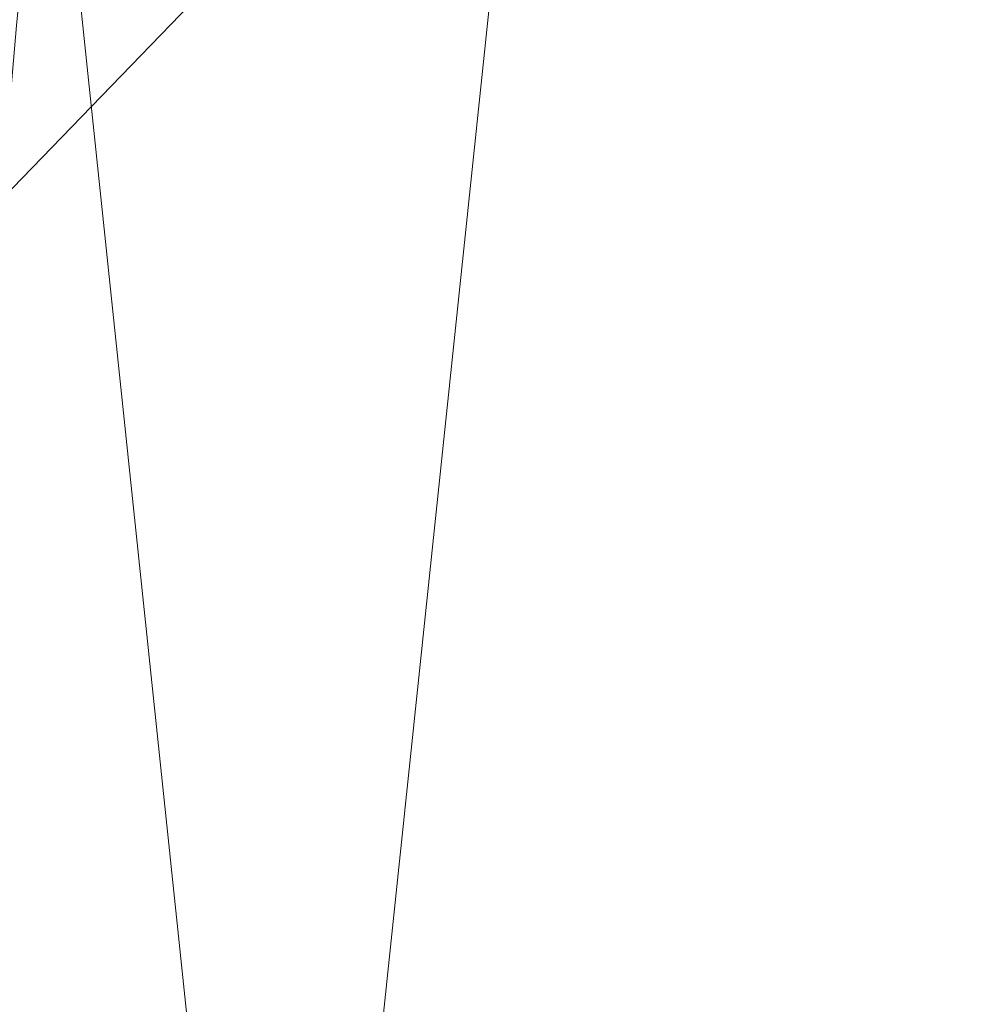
# Model space of a CAD drawing. Header units: millimetres. Extents: x -71 to 71, y -145 to 145.
# Tile 231 of 497: x -60.2 to -57.48, y 2.66 to 5.43. Entities that reach past the tile are written whole.
import ezdxf

# ---------------------------------------------------------------- set-up
doc = ezdxf.new("R2010")
doc.units = ezdxf.units.MM
doc.layers.add('1', color=7, linetype='CONTINUOUS')

msp = doc.modelspace()

# ---------------------------------------------------------------- linework, layer by layer
at = {"layer": '1', "color": 163, "linetype": 'Continuous', "lineweight": 13, "extrusion": (-5.23961e-15, 1.15648e-14, -1)}
msp.add_circle((0, 0, 144.0046), 61.0181, dxfattribs=at)
at = {"layer": '1', "color": 163, "linetype": 'Continuous', "lineweight": 13}
msp.add_circle((0, 0, -145), 60.4434, dxfattribs=at)
for points in [[(24.5845, 55.2178, -145), (-60.1123, -6.3181, -145), (-57.4851, 18.678, -145)], [(24.5845, 55.2178, -145), (-35.5277, -48.8997, -145), (-52.3455, -30.2217, -145), (-60.1123, -6.3181, -145)], [(-55.5385, 9.7929, -124.3698), (-62.9979, 11.3444, -124.518), (-62.4157, 2.6859, -124.4759)], [(-55.5385, -9.7929, -124.3698), (-55.5385, 9.7929, -124.3698), (-62.4157, 2.6859, -124.4759)], [(-58.0316, -18.8556, -144.0046), (-60.6838, 6.3781, -144.0046), (-60.1123, 6.3181, -145), (-57.4851, -18.678, -145)], [(-62.4157, 2.6859, -124.4759), (-63.0153, -11.3325, -124.5197), (-55.5385, -9.7929, -124.3698)]]:
    msp.add_3dface(points, dxfattribs=at)

doc.saveas('drawing.dxf')
